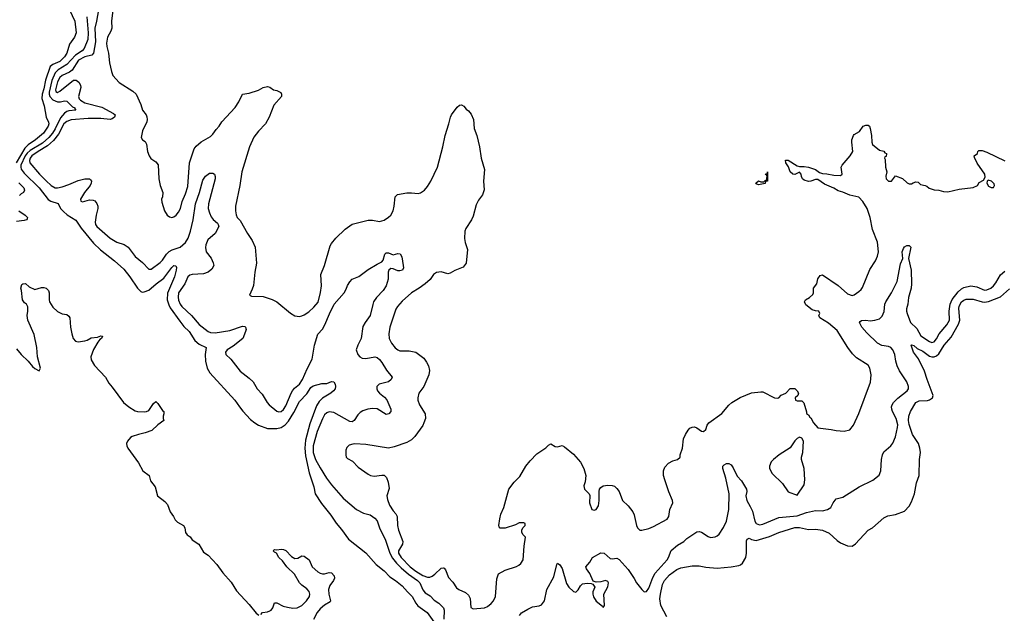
# Model space of a CAD drawing. Header units: inches. Extents: x 1934316 to 2140091, y 524953 to 667329.
# Tile 347 of 384: x 2074618 to 2083244, y 590922 to 596124. Entities that reach past the tile are written whole.
import ezdxf

# ---------------------------------------------------------------- set-up
doc = ezdxf.new("R2010")
doc.units = ezdxf.units.IN
doc.header["$MEASUREMENT"] = 0
doc.layers.add('C0579', color=7, linetype='Continuous')
doc.layers.add('C0589', color=7, linetype='Continuous')

msp = doc.modelspace()

# ---------------------------------------------------------------- linework, layer by layer
at = {"layer": 'C0579', "color": 5}
for points, elevation in [([(2075053.8, 596210), (2075100.6, 596110), (2075112.2, 596010), (2075097.4, 595970), (2075056, 595910), (2075030.8, 595830), (2075010, 595799), (2074970, 595758.3), (2074908.2, 595731.8), (2074886.6, 595713.4), (2074845.7, 595594.3), (2074830, 595516.4), (2074814.6, 595470), (2074812.5, 595432.5), (2074831.5, 595368.5), (2074849, 595270), (2074870, 595226), (2074872.5, 595210), (2074868.4, 595190), (2074826.2, 595130), (2074757.6, 595070), (2074693.4, 595026.6), (2074663.7, 594996.4), (2074586.5, 594870)], 120), ([(2075307.6, 596210), (2075291.6, 596110), (2075275.6, 596050), (2075281.3, 595930), (2075264.2, 595830), (2075250, 595812.8), (2075190, 595799.1), (2075134, 595770), (2075077.5, 595682.5), (2075055.3, 595664.7), (2074990, 595633.4), (2074970, 595617.8), (2074950, 595579.8), (2074931, 595510), (2074935.8, 595495.8), (2074950, 595486), (2074970, 595496.3), (2075090, 595592.9), (2075114.4, 595594.4), (2075137, 595577), (2075151.8, 595550), (2075153, 595530), (2075134.8, 595450), (2075139.8, 595430), (2075150, 595417.2), (2075190, 595396.4), (2075337, 595357), (2075441.5, 595301.5), (2075456, 595290), (2075450.2, 595270), (2075430, 595256), (2075410, 595249.9), (2075330, 595257.5), (2075217.6, 595257.6), (2075070, 595245.3), (2075030, 595232), (2075006.4, 595210), (2074958.2, 595121.8), (2074915.1, 595064.9), (2074862.5, 595017.5), (2074778.9, 594970), (2074723.7, 594930), (2074709.2, 594909.2), (2074705, 594890), (2074708, 594868), (2074791.3, 594770), (2074850, 594712.2), (2074895.6, 594670), (2074930, 594651.1), (2074950, 594650.2), (2074990, 594660.2), (2075050, 594679.8), (2075130, 594714), (2075189.2, 594730), (2075228.8, 594728.8), (2075239.9, 594719.9), (2075246.4, 594710), (2075245.3, 594690), (2075236, 594670), (2075187.5, 594610), (2075150.4, 594550), (2075153.7, 594533.7), (2075168.9, 594528.9), (2075230, 594546.5), (2075263.2, 594543.2), (2075276.2, 594536.2), (2075293.5, 594513.5), (2075303.2, 594490), (2075303.9, 594470), (2075287.5, 594410), (2075280.2, 594350), (2075283.8, 594330), (2075294.9, 594310), (2075411.8, 594210), (2075470, 594173.4), (2075532.9, 594152.9), (2075570, 594130.2), (2075630, 594048.9), (2075695.2, 593995.2), (2075750, 593937.1), (2075770, 593936.4), (2075850, 593995.6), (2075870, 594016.5), (2075904.7, 594070), (2075928, 594092), (2075954.1, 594105.9), (2076024.8, 594130), (2076070.5, 594170), (2076093.4, 594210), (2076114.8, 594270), (2076138.4, 594370), (2076158, 594510), (2076194.6, 594610), (2076223.1, 594716.9), (2076247.5, 594752.5), (2076282.5, 594777.5), (2076310, 594780.2), (2076325.7, 594770), (2076332.3, 594750), (2076330.3, 594730), (2076271.5, 594510), (2076270.1, 594470), (2076280.5, 594430), (2076295.7, 594395.7), (2076312.1, 594372.1), (2076350, 594341.1), (2076358, 594330), (2076362.6, 594310), (2076331.1, 594250), (2076266.7, 594193.3), (2076250, 594152), (2076246.7, 594126.7), (2076253.4, 594090), (2076294.8, 594034.8), (2076314.4, 593994.4), (2076319.7, 593970), (2076302, 593938), (2076270, 593909.8), (2076230, 593896.8), (2076130, 593891.2), (2076110, 593884.6), (2076092.3, 593870), (2076064.7, 593810), (2076010.9, 593730), (2076006.6, 593693.4), (2076010, 593666), (2076024.8, 593630), (2076039.4, 593610), (2076124.3, 593530), (2076190, 593453.4), (2076270, 593392.1), (2076290, 593381.6), (2076330, 593379.3), (2076458.8, 593401.2), (2076570, 593436.5), (2076590, 593434.9), (2076596.4, 593430), (2076601.5, 593410), (2076598, 593390), (2076572.4, 593330), (2076490, 593261.5), (2076436, 593230), (2076420.2, 593210), (2076423.2, 593190), (2076468.7, 593148.7), (2076550, 593043.2), (2076630, 592982.7), (2076664.4, 592950), (2076698.6, 592890), (2076742.4, 592842.4), (2076787, 592770), (2076804.7, 592750), (2076870, 592694.4), (2076890, 592685.8), (2076910, 592689.3), (2076930, 592707.1), (2076950, 592738.9), (2076996.5, 592850), (2077009, 592870), (2077026.7, 592893.3), (2077069.9, 592930.1), (2077096.3, 592970), (2077136.1, 593063.9), (2077181.6, 593150), (2077200.5, 593270), (2077231.3, 593368.7), (2077270, 593411.3), (2077291.8, 593448.2), (2077333.2, 593546.9), (2077374.4, 593630), (2077461.5, 593730), (2077478.6, 593761.4), (2077490, 593795.5), (2077510, 593826), (2077531.2, 593848.8), (2077590, 593874.6), (2077670, 593934.9), (2077750, 593982.4), (2077790, 594000.4), (2077802.5, 594017.5), (2077818.3, 594070), (2077830, 594080.9), (2077850, 594081.7), (2077890, 594063.1), (2077930, 594074), (2077950.4, 594070.4), (2077964.7, 594044.7), (2077979.2, 593970), (2077979.3, 593950), (2077970.6, 593930), (2077950, 593922.7), (2077930, 593923.9), (2077890, 593941.7), (2077870, 593942.9), (2077852.7, 593927.3), (2077846.6, 593910), (2077847.8, 593850), (2077828, 593790), (2077802.6, 593750), (2077743.2, 593690), (2077719, 593650), (2077710.8, 593629.2), (2077690, 593531.8), (2077645, 593470), (2077625.7, 593434.3), (2077610.2, 593330), (2077580.2, 593270), (2077566.7, 593230), (2077579.5, 593190), (2077597.1, 593170), (2077618, 593158), (2077650, 593154.7), (2077729.8, 593170.2), (2077750, 593163.6), (2077770, 593146.7), (2077790, 593120.8), (2077831.6, 593051.6), (2077881.6, 592990), (2077873, 592970), (2077849, 592951), (2077766.4, 592930), (2077747.9, 592910), (2077745.8, 592890), (2077753.1, 592870), (2077770, 592850.3), (2077815.3, 592815.3), (2077833.4, 592793.4), (2077870.3, 592710), (2077870.3, 592689.7), (2077850.8, 592670), (2077830, 592664.7), (2077750, 592713.3), (2077710, 592717.8), (2077668.7, 592711.3), (2077624.5, 592695.6), (2077599.9, 592680.1), (2077579.9, 592660.1), (2077547.3, 592610), (2077530, 592598.4), (2077510, 592603.5), (2077370, 592680.8), (2077330, 592687.5), (2077310, 592679.2), (2077290, 592661), (2077270, 592627), (2077225.6, 592514.4), (2077190.8, 592390), (2077190.1, 592330.1), (2077210, 592269.2), (2077250, 592195.2), (2077306.7, 592106.7), (2077350, 592048.2), (2077451.9, 591930), (2077570, 591831.7), (2077630, 591798.2), (2077690, 591783.2), (2077730, 591754.7), (2077750, 591731.6), (2077771, 591671), (2077823.3, 591563.4), (2077861.3, 591450), (2077885.3, 591405.3), (2077920.6, 591360.6), (2077961.5, 591321.5), (2078025.9, 591265.9), (2078104.2, 591210), (2078123.6, 591190), (2078150, 591128.1), (2078170, 591102.2), (2078214.2, 591074.2), (2078250, 591035.5), (2078290.2, 591010), (2078330, 590970.2), (2078337.4, 590950), (2078335.4, 590870)], 160), ([(2075436.3, 596230), (2075423.5, 596110), (2075425.8, 596050), (2075418.1, 596021.9), (2075388.6, 595970), (2075378.7, 595918.7), (2075381.1, 595890), (2075397.8, 595830), (2075405.8, 595745.8), (2075421.6, 595670), (2075435.3, 595635.3), (2075490, 595573.4), (2075610, 595497), (2075638.7, 595470), (2075679.9, 595379.9), (2075694.9, 595330), (2075725.5, 595290), (2075733.1, 595273.1), (2075735.8, 595250), (2075732.4, 595230), (2075693, 595150), (2075682, 595090), (2075694, 595070), (2075716.9, 595056.9), (2075730, 595034), (2075738, 594970), (2075751.3, 594930), (2075767.1, 594907.1), (2075810, 594878), (2075830.6, 594850.6), (2075836.3, 594730), (2075850.5, 594670), (2075871.8, 594610), (2075868.2, 594571.8), (2075860.7, 594550), (2075863.4, 594523.4), (2075888.1, 594448.1), (2075910, 594411.3), (2075930, 594396), (2075951.3, 594391.3), (2075970, 594396), (2075990, 594411), (2076010, 594436), (2076026.6, 594470), (2076040.5, 594530), (2076070, 594599.1), (2076090, 594662.8), (2076107.4, 594870), (2076148.1, 594991.9), (2076163.8, 595016.2), (2076206.8, 595053.2), (2076290, 595100.3), (2076310, 595119.3), (2076338.2, 595161.8), (2076364.5, 595190), (2076389.3, 595230), (2076504.9, 595355.1), (2076537.2, 595402.8), (2076570, 595471), (2076630, 595478.8), (2076710, 595506.8), (2076750, 595530.7), (2076790, 595538.8), (2076810, 595531.3), (2076842, 595510), (2076870, 595502.8), (2076905.4, 595485.4), (2076912, 595470), (2076911.3, 595450), (2076846, 595374), (2076804.9, 595270), (2076772.7, 595210), (2076710, 595146), (2076670, 595094), (2076630.3, 595010), (2076563.8, 594790), (2076546.2, 594670), (2076510.3, 594490.3), (2076507.9, 594450), (2076514, 594414), (2076524.9, 594390), (2076550, 594363), (2076613.7, 594250), (2076654, 594190), (2076680.3, 594130), (2076692.8, 593990), (2076678.5, 593910), (2076665.3, 593794.7), (2076656.4, 593763.6), (2076632, 593710), (2076650, 593701), (2076750, 593697.1), (2076830, 593670.4), (2076870.2, 593650.2), (2076990, 593550.7), (2077030, 593527.3), (2077070, 593524), (2077090, 593527.7), (2077110, 593538), (2077150, 593564.4), (2077196.4, 593603.6), (2077233, 593647), (2077253.8, 593733.8), (2077261.6, 593790), (2077255.1, 593890), (2077289.8, 593970.2), (2077338.7, 594141.3), (2077350, 594163.1), (2077386.9, 594210), (2077470, 594288.5), (2077530, 594332.2), (2077670, 594368), (2077710, 594368.2), (2077770, 594355.5), (2077810, 594368.2), (2077848.1, 594391.9), (2077870, 594410.8), (2077889.6, 594450), (2077899.6, 594490), (2077906.6, 594570), (2077929.5, 594590.5), (2078010, 594607.3), (2078050, 594607.7), (2078110, 594600.5), (2078130, 594605.5), (2078163.7, 594630), (2078190, 594662), (2078219.6, 594710), (2078279.3, 594830), (2078325.6, 595010), (2078345.6, 595110), (2078378.7, 595210), (2078391.5, 595268.5), (2078402, 595290), (2078450, 595356), (2078470, 595376), (2078490, 595378), (2078510, 595364.7), (2078530, 595341), (2078550, 595326), (2078574.6, 595294.6), (2078594, 595250), (2078601, 595170), (2078622.8, 595110), (2078646, 595010), (2078660.7, 594910), (2078690.6, 594810), (2078680.5, 594710), (2078687.5, 594632.5), (2078673, 594590), (2078638, 594542), (2078617.3, 594502.7), (2078590, 594402), (2078577.1, 594370), (2078527.1, 594292.9), (2078517.1, 594270), (2078514.6, 594205.4), (2078521.3, 594170), (2078541.3, 594110), (2078530.3, 593989.7), (2078503.8, 593956.2), (2078430, 593925.2), (2078390, 593901.2), (2078370, 593897.2), (2078310, 593914), (2078270, 593909), (2078244.7, 593890), (2078213.2, 593846.8), (2078171.3, 593810), (2078118, 593770), (2078050, 593729.2), (2077970, 593657.2), (2077926.8, 593610), (2077913.2, 593586.8), (2077860.5, 593430), (2077853, 593370), (2077856.4, 593330), (2077874.9, 593290), (2077908.4, 593248.4), (2077930, 593230.4), (2077950, 593222.6), (2078030, 593222.6), (2078090, 593208.9), (2078157.4, 593157.4), (2078183.4, 593123.4), (2078200.9, 593090), (2078208.9, 593050), (2078201.3, 593010), (2078158.9, 592910), (2078114.4, 592850), (2078106.4, 592810), (2078107, 592790), (2078120.2, 592750), (2078171.1, 592670), (2078172.6, 592630), (2078160.3, 592590), (2078150, 592566.6), (2078081.3, 592470), (2078050, 592440.5), (2078010, 592417), (2077899.5, 592380.5), (2077850, 592369.6), (2077650, 592400.4), (2077553, 592407), (2077535.5, 592404.5), (2077505.2, 592394.8), (2077484.5, 592375.5), (2077476, 592350), (2077476, 592310), (2077478, 592290), (2077490, 592278), (2077534.2, 592254.2), (2077582.8, 592202.8), (2077670, 592140.7), (2077692, 592130), (2077723.4, 592123.4), (2077790, 592133.4), (2077810, 592130.8), (2077830.5, 592110.5), (2077847.3, 592070), (2077854, 592014), (2077836.1, 591950), (2077839.2, 591919.2), (2077858.4, 591870), (2077890, 591820.4), (2077913.4, 591793.4), (2077925.2, 591770), (2077929.5, 591690), (2077936.8, 591650), (2077975.3, 591550), (2077971.8, 591528.2), (2077936.2, 591470), (2077935.7, 591450), (2077959.1, 591410), (2078037.8, 591330), (2078088.5, 591290), (2078150, 591253.4), (2078190, 591239.6), (2078210, 591239.3), (2078233, 591247), (2078256.3, 591263.7), (2078310, 591315.8), (2078330, 591320.9), (2078337, 591317), (2078350, 591302), (2078376.3, 591236.3), (2078413.7, 591193.7), (2078445.3, 591145.3), (2078464.9, 591130), (2078523.9, 591103.9), (2078550, 591080.5), (2078564.2, 591050), (2078571.1, 590971.1), (2078590, 590961), (2078690, 590970.4), (2078717.7, 590982.3), (2078750, 591007.7), (2078769.7, 591030.3), (2078787.6, 591070), (2078797.2, 591222.8), (2078813.6, 591266.4), (2078870, 591300.5), (2078970, 591330.7), (2078990, 591342), (2079010, 591358.8), (2079029.3, 591390), (2079037, 591510), (2079048.4, 591588.4), (2079028, 591610), (2079018, 591630), (2079018, 591650), (2079026, 591670), (2079046, 591690), (2079046, 591710), (2079035.3, 591715.3), (2078994, 591714), (2078962, 591698), (2078870.9, 591669.1), (2078828.9, 591668.9), (2078818, 591678), (2078815.3, 591690), (2078824, 591750), (2078834, 591790), (2078859, 591850), (2078903.7, 592010), (2078950, 592070.4), (2079000.1, 592119.9), (2079051.1, 592210), (2079090, 592259), (2079150, 592319.6), (2079228.1, 592371.9), (2079250, 592396), (2079270, 592406), (2079310, 592384), (2079330, 592381), (2079370, 592391.3), (2079390, 592381), (2079470, 592314.8), (2079530, 592246), (2079559.1, 592190), (2079578.8, 592130), (2079572.7, 592072.7), (2079561.4, 592038.6), (2079564.9, 592010), (2079607.3, 591970), (2079614, 591954), (2079611.1, 591891.1), (2079631.6, 591831.6), (2079650, 591824.7), (2079670, 591831.3), (2079690, 591862), (2079696, 591910), (2079694, 591990), (2079699, 592010), (2079710, 592024.7), (2079730, 592037.3), (2079770, 592044), (2079810, 592043), (2079830, 592034.9), (2079850, 592016.3), (2079868.9, 591988.9), (2079900.5, 591910), (2079950, 591863), (2079990.2, 591810.2), (2080000, 591783.5)], 180), ([(2075207.5, 596150), (2075219.3, 596010), (2075214.9, 595950), (2075182.4, 595870), (2075165.5, 595850), (2075106, 595814), (2075030, 595730.6), (2074955.8, 595684.2), (2074930, 595658.5), (2074900.9, 595590), (2074875.4, 595490), (2074875.8, 595470), (2074882.5, 595450), (2074910, 595421.1), (2074950, 595404.8), (2074975.1, 595404.9), (2075010, 595412.4), (2075030, 595410.2), (2075080.9, 595360.9), (2075100.2, 595350), (2075101.2, 595341.2), (2075110.4, 595330), (2075050, 595325.3), (2075030, 595318.7), (2075010, 595304.9), (2074976.1, 595263.9), (2074930, 595168.5), (2074906.2, 595130), (2074873.7, 595090), (2074817.1, 595042.9), (2074710, 594977.5), (2074685, 594955), (2074667.2, 594930), (2074629.5, 594850), (2074627.4, 594830), (2074632.4, 594812.4), (2074658.4, 594778.4), (2074787.8, 594650), (2074868.6, 594548.6), (2074890, 594534.8), (2074954.2, 594514.2), (2074977.2, 594470), (2075001.6, 594441.6), (2075033.7, 594413.7), (2075110, 594367.2), (2075156.8, 594296.8), (2075265, 594165), (2075326.3, 594106.3), (2075450.3, 594010), (2075530, 593936.5), (2075582.8, 593870), (2075650, 593770.6), (2075680.6, 593740.6), (2075690, 593736.4), (2075710, 593737.4), (2075750, 593754.2), (2075813.5, 593810), (2075881.2, 593858.8), (2075950, 593951.6), (2075970, 593970.3), (2075987.7, 593967.7), (2075991.8, 593951.8), (2075988.9, 593928.9), (2075974.3, 593870), (2075913.3, 593726.7), (2075911.2, 593670), (2075924.2, 593624.2), (2075937.9, 593597.9), (2076020.5, 593480.5), (2076056, 593436), (2076102.7, 593390), (2076153.3, 593313.3), (2076190, 593281.3), (2076252.7, 593250), (2076244.6, 593190), (2076245.7, 593130), (2076261.1, 593070), (2076285.3, 593030), (2076504.4, 592790), (2076543.1, 592730), (2076574.3, 592694.3), (2076641, 592621), (2076679.1, 592590), (2076711.6, 592571.6), (2076790, 592542), (2076870, 592540.8), (2076910, 592549.2), (2076945.4, 592574.6), (2076973.3, 592606.7), (2077019.2, 592680.8), (2077070, 592776.8), (2077134.8, 592845.2), (2077170, 592899), (2077190, 592914.3), (2077265.2, 592934.8), (2077310, 592936.9), (2077350, 592954), (2077370.5, 592950.5), (2077380.7, 592930), (2077384, 592910), (2077380.7, 592890), (2077367.3, 592870), (2077343, 592850), (2077271.6, 592808.4), (2077242.6, 592777.4), (2077219.2, 592740.8), (2077158.8, 592581.2), (2077122.3, 592437.7), (2077116.7, 592370), (2077122.8, 592302.8), (2077153.3, 592153.3), (2077194.5, 592030), (2077206.4, 591970), (2077262.9, 591882.9), (2077342.7, 591782.7), (2077390.2, 591710.2), (2077437, 591657), (2077498.4, 591570), (2077651.8, 591451.8), (2077742.4, 591350), (2077810, 591294.6), (2077862.3, 591242.3), (2077910.5, 591210), (2077970, 591161.6), (2078014.6, 591110), (2078056.5, 591070), (2078090.1, 591010.1), (2078107.7, 590987.7), (2078187.9, 590930), (2078247.1, 590847.1)], 140), ([(2074610, 594695.4), (2074653.8, 594650), (2074659.5, 594630), (2074650.4, 594610), (2074630, 594598.9), (2074617.4, 594582.6)], 120), ([(2074610, 594449), (2074665.5, 594410), (2074685.5, 594390), (2074682.5, 594377.5), (2074678.8, 594370), (2074656.5, 594363.5), (2074590, 594355.8)], 120), ([(2074590, 593239.1), (2074630.4, 593190), (2074691.8, 593131.8), (2074730, 593085.5), (2074750, 593067.7), (2074790, 593046), (2074801.2, 593070), (2074773.3, 593170), (2074769.4, 593250), (2074746.3, 593366.3), (2074689.3, 593490), (2074682.7, 593530), (2074689, 593570), (2074688.7, 593608.7), (2074678, 593630), (2074662, 593642), (2074644, 593670), (2074635.3, 593750), (2074629, 593770), (2074638, 593802), (2074646, 593810), (2074670, 593811.3), (2074702, 593782), (2074750, 593758), (2074810, 593778), (2074830, 593778), (2074850, 593771.3), (2074870, 593751.3), (2074878, 593730), (2074876, 593670), (2074881, 593650), (2074910, 593604.7), (2074950, 593566), (2074990, 593546), (2075030, 593538.8), (2075050, 593524.7), (2075057.3, 593510), (2075064, 593430), (2075074.8, 593370), (2075086, 593330), (2075107.7, 593307.7), (2075130, 593300.7), (2075188.2, 593308.2), (2075210, 593314.9), (2075245.2, 593334.8), (2075298.9, 593341.1), (2075330, 593354.4), (2075344.7, 593350), (2075336.3, 593330), (2075319.3, 593320.7), (2075301.6, 593298.4), (2075265.2, 593234.8), (2075241.6, 593170), (2075243.8, 593143.8), (2075274.4, 593094.4), (2075370, 592991.3), (2075398, 592938), (2075430, 592904.7), (2075528.1, 592768.1), (2075576, 592730), (2075630, 592697.3), (2075650.7, 592690.7), (2075710, 592688.2), (2075730, 592690.4), (2075750, 592699.1), (2075790, 592758.8), (2075810, 592778), (2075830, 592761), (2075870, 592698), (2075882, 592690), (2075882, 592670), (2075874, 592650), (2075874, 592630), (2075882, 592610), (2075830, 592573.2), (2075775.6, 592524.4), (2075716.7, 592503.3), (2075658, 592490), (2075602.8, 592470), (2075590, 592460.9), (2075562, 592430), (2075554.8, 592410), (2075556, 592390), (2075564.7, 592370), (2075659.8, 592239.8), (2075698, 592170), (2075751.3, 592130), (2075763.5, 592083.5), (2075804.7, 592030), (2075826.8, 591950), (2075890, 591901), (2075913.7, 591873.7), (2075936, 591810), (2075966, 591770), (2075981.1, 591741.1), (2076001.1, 591721.1), (2076052, 591690), (2076064.7, 591670), (2076071, 591630), (2076086, 591610), (2076110.4, 591590.4), (2076130, 591566.8), (2076187.5, 591527.5), (2076230, 591458), (2076271, 591430), (2076346, 591350), (2076397.6, 591277.6), (2076470, 591193.4), (2076517.3, 591117.3), (2076630, 590998.4), (2076690, 590921.6), (2076714.2, 590905.8)], 120), ([(2076730, 590911), (2076745.2, 590930), (2076790, 590933.6), (2076810, 590941.8), (2076822.2, 590950), (2076837.2, 590970), (2076850, 591013), (2076870, 591012.9), (2076925.3, 590985.3), (2076965, 590975), (2077010, 590967.1), (2077050, 590968.6), (2077090.9, 590990), (2077130.8, 591030), (2077157.7, 591070), (2077161.6, 591090), (2077153.6, 591113.6), (2077135, 591135), (2077089.2, 591169.2), (2077070, 591189.7), (2077025.3, 591265.3), (2076958.4, 591330), (2076920.5, 591380.5), (2076889.4, 591410), (2076869.2, 591449.2), (2076850, 591458), (2076838, 591470), (2076850, 591482), (2076870, 591478), (2076910, 591484), (2076930, 591482), (2076950, 591470.6), (2076998.6, 591418.5), (2077030, 591402.4), (2077054.2, 591405.8), (2077090, 591424.9), (2077110, 591422), (2077153.4, 591390), (2077180.7, 591330), (2077230, 591285.5), (2077250, 591273), (2077270, 591268.5), (2077290, 591268.5), (2077330, 591278.4), (2077350, 591275.8), (2077373, 591250), (2077376.3, 591230), (2077367.3, 591210), (2077335.1, 591164.9), (2077324.9, 591130), (2077327.2, 591090), (2077342, 591030), (2077337.3, 591022.7), (2077290, 590992.4), (2077250, 590959.8), (2077224.1, 590930), (2077192.3, 590867.7)], 120), ([(2078996.5, 590903.5), (2079015.3, 590924.7), (2079070, 590958.5), (2079110, 590976.9), (2079170, 590988.5), (2079190, 590997.1), (2079215.1, 591030), (2079236.5, 591130), (2079298, 591242), (2079322.7, 591350), (2079330, 591361), (2079350, 591347.3), (2079370, 591313), (2079410, 591182), (2079430, 591150.5), (2079470, 591114), (2079491.8, 591108.2), (2079510, 591126.8), (2079530, 591162.8), (2079550, 591179.1), (2079590, 591185.5), (2079623.5, 591183.5), (2079638, 591178), (2079656, 591150), (2079640.7, 591110), (2079639.1, 591090), (2079646.2, 591066.2), (2079668.1, 591028.1), (2079723.5, 590983.5), (2079730, 590972), (2079742, 590990), (2079736, 591090), (2079770, 591154.8), (2079777.6, 591190), (2079770, 591200.9), (2079750, 591209.4), (2079710, 591198.4), (2079670, 591194.5), (2079643.2, 591203.2), (2079614.3, 591270), (2079584.5, 591310), (2079578, 591330), (2079614, 591370), (2079637, 591410), (2079710, 591452.9), (2079737.3, 591450), (2079790, 591402), (2079810, 591399.1), (2079850, 591403.8), (2079870, 591394.4), (2079950, 591306), (2080000, 591225.9)], 160)]:
    msp.add_lwpolyline(points, dxfattribs=dict(at, elevation=elevation))
at = {"layer": 'C0589', "color": 5}
for points, elevation in [([(2080000, 591783.5), (2080004.9, 591770), (2080020.7, 591690), (2080030, 591671.3), (2080050, 591651), (2080070, 591650.8), (2080130, 591664), (2080170, 591683), (2080290, 591748), (2080305.1, 591770), (2080314.3, 591830), (2080339.7, 591890), (2080337.8, 591910), (2080305, 591985), (2080270.6, 592090), (2080259.8, 592130), (2080258.8, 592170), (2080270, 592203), (2080301.7, 592238.3), (2080341.3, 592258.7), (2080382, 592270), (2080404, 592290), (2080404, 592310), (2080426.3, 592370), (2080434.7, 592450), (2080451.2, 592490), (2080473.8, 592526.2), (2080490, 592543.1), (2080510, 592552.7), (2080530, 592554.9), (2080550, 592546), (2080590, 592516.4), (2080610, 592513.4), (2080627.9, 592532.1), (2080640.5, 592570), (2080655.1, 592590), (2080768.5, 592671.5), (2080830, 592744.9), (2080858, 592770), (2080930, 592812.7), (2081030, 592854.4), (2081110, 592863.8), (2081130, 592862), (2081230, 592811), (2081252.9, 592807.1), (2081268.9, 592811.1), (2081290, 592832), (2081330, 592852), (2081369.1, 592890.9), (2081410, 592892), (2081430, 592872), (2081442, 592850), (2081434, 592830), (2081412, 592810), (2081414, 592790), (2081430, 592784.7), (2081470, 592784.7), (2081487.1, 592767.1), (2081512, 592688), (2081512, 592672), (2081530, 592662), (2081541.1, 592641.1), (2081550, 592634.8), (2081572.7, 592590), (2081610, 592548), (2081726.8, 592533.2), (2081770, 592523), (2081841.5, 592518.5), (2081889.4, 592530.6), (2081924, 592570), (2081970, 592672), (2082071.9, 592948.1), (2082078.4, 593010), (2082067.3, 593070), (2082050, 593096.2), (2081950, 593160.7), (2081914.9, 593194.9), (2081872, 593250), (2081778.7, 593398.7), (2081703.9, 593463.9), (2081629, 593510), (2081618, 593530), (2081628, 593550), (2081618, 593570), (2081590, 593571.8), (2081560.8, 593580.8), (2081506.3, 593626.3), (2081494, 593650), (2081502.7, 593670), (2081537.2, 593690), (2081565.8, 593714.2), (2081573.3, 593730), (2081572.3, 593770), (2081600.9, 593810), (2081610, 593851.3), (2081630, 593881), (2081650, 593886.8), (2081790, 593793.4), (2081870, 593722), (2081910, 593707.3), (2081930, 593713.4), (2081970, 593740.5), (2081990, 593759.1), (2082002, 593778), (2082064.8, 593935.2), (2082115.6, 594010), (2082133.6, 594050), (2082142.9, 594090), (2082133.8, 594173.8), (2082090, 594286), (2082069.3, 594390), (2082044, 594470), (2082005.2, 594530), (2081970, 594569.2), (2081890, 594585.1), (2081830, 594613.6), (2081790, 594623.6), (2081750, 594646.3), (2081670, 594681.6), (2081610, 594723.5), (2081590, 594722.6), (2081550, 594708.2), (2081530, 594706.3), (2081490, 594716), (2081476, 594730), (2081466, 594750), (2081464, 594770), (2081450, 594788.7), (2081410, 594766.6), (2081390, 594769.5), (2081369.3, 594790), (2081353.1, 594833.1), (2081329.4, 594870), (2081326.6, 594893.4), (2081350, 594893.4), (2081430, 594842), (2081450, 594836), (2081490, 594838), (2081530, 594830.6), (2081590, 594810.4), (2081624.8, 594784.8), (2081650, 594775.8), (2081690, 594774.3), (2081750, 594760.2), (2081810, 594759.1), (2081822.7, 594770), (2081815.1, 594830), (2081823.7, 594850), (2081895.1, 594930), (2081917, 594970), (2081907.1, 595050), (2081908.6, 595070), (2081923.5, 595110), (2081930, 595118), (2081975.4, 595144.6), (2082007.1, 595190), (2082030, 595198.5), (2082050, 595198.8), (2082063.1, 595190), (2082068.9, 595170), (2082080.3, 595110), (2082082.6, 595050), (2082090.3, 595030.3), (2082150, 594981), (2082190, 594970.7), (2082196.9, 594956.9), (2082210.8, 594950), (2082210, 594926), (2082198, 594922), (2082194, 594910), (2082199.8, 594899.8), (2082203.6, 594830), (2082214, 594790), (2082207.5, 594752.5), (2082209.4, 594730), (2082230, 594709.2), (2082257.2, 594710), (2082290, 594754.8), (2082353.2, 594733.2), (2082394.4, 594694.4), (2082410, 594686), (2082430, 594684.7), (2082444.5, 594695.5), (2082470, 594702.8), (2082490, 594698.8), (2082510, 594678), (2082551.1, 594671.1), (2082565.4, 594665.4), (2082586.4, 594646.4), (2082630, 594631.3), (2082670.7, 594630.7), (2082710, 594618), (2082750, 594614.8), (2082850, 594638.8), (2082970, 594652), (2083008.4, 594671.6), (2083023.1, 594696.9), (2083062, 594718), (2083075.3, 594744.7), (2083072, 594770), (2083007.2, 594867.2), (2082982.9, 594917.1), (2082981.2, 594930), (2083009, 594950), (2083013.2, 594970), (2083022, 594978), (2083050, 594977.4), (2083090, 594962.4), (2083250, 594887.2)], 180), ([(2080000, 591225.9), (2080022.4, 591190), (2080070, 591130.6), (2080090, 591110.6), (2080110, 591113), (2080130, 591141.6), (2080166, 591234), (2080186.8, 591273.2), (2080289.9, 591390.1), (2080302.9, 591410), (2080326.9, 591473.1), (2080380, 591520), (2080435.1, 591550), (2080464.2, 591575.8), (2080550, 591636), (2080570, 591638.6), (2080590, 591633.7), (2080650, 591594), (2080670, 591586.3), (2080710, 591590.4), (2080730, 591600.4), (2080745.1, 591614.9), (2080785, 591675), (2080810.5, 591730), (2080831.5, 591830), (2080834, 591970), (2080805.1, 592105.1), (2080777.6, 592190), (2080779.3, 592210), (2080790, 592222.8), (2080810, 592234.8), (2080830, 592234.8), (2080850, 592222.8), (2080870, 592196.3), (2080903.9, 592123.9), (2080942.4, 592082.4), (2080984.9, 592010), (2080988, 591990), (2080978.4, 591950), (2080987, 591910), (2081018.3, 591858.3), (2081037, 591817), (2081059.2, 591730), (2081070.3, 591710), (2081098, 591698), (2081130, 591702.6), (2081270, 591760.1), (2081430, 591775.9), (2081510, 591804.3), (2081590, 591822.7), (2081650, 591819.7), (2081696, 591830), (2081725.6, 591850), (2081745.6, 591890), (2081770, 591924.9), (2081830, 591938), (2081971.3, 592028.7), (2082093.1, 592086.9), (2082146.5, 592133.5), (2082162.9, 592170), (2082168.7, 592268.7), (2082175.7, 592310), (2082190, 592335.2), (2082248.5, 592390), (2082266.7, 592413.3), (2082290, 592467.3), (2082309.1, 592550), (2082310, 592572.7), (2082296.6, 592630), (2082265.2, 592690), (2082259.2, 592710), (2082256.3, 592730), (2082260.2, 592750), (2082273.5, 592770), (2082310, 592807.5), (2082391.8, 592870), (2082403.5, 592890), (2082405.3, 592910), (2082389.8, 592950), (2082327, 593047), (2082304.3, 593090), (2082292.9, 593130), (2082284.3, 593190), (2082268.2, 593230), (2082250, 593251.4), (2082230, 593259.2), (2082170, 593268.7), (2082132, 593290), (2082039.1, 593379.1), (2081997.3, 593430), (2081975.4, 593470), (2081980, 593480), (2081992, 593488), (2082030, 593490.2), (2082070, 593484.1), (2082110, 593489.2), (2082150, 593502.7), (2082174.5, 593525.5), (2082192.4, 593567.6), (2082198.1, 593630), (2082206.4, 593650), (2082254.9, 593730), (2082305.1, 593830), (2082334.7, 593985.3), (2082354, 594030), (2082348.6, 594090), (2082360.8, 594119.2), (2082370, 594133.2), (2082390, 594143.9), (2082410, 594143.7), (2082423.7, 594130), (2082406, 594030), (2082429, 593929), (2082430.9, 593810), (2082428.1, 593770), (2082404.8, 593690), (2082398.6, 593630), (2082388.6, 593590), (2082386.9, 593570), (2082391.6, 593550), (2082422.8, 593470), (2082476.6, 593416.6), (2082512.9, 593352.9), (2082590, 593303.6), (2082610, 593295.5), (2082630, 593301.6), (2082650, 593327.5), (2082673.4, 593370), (2082739.6, 593450), (2082764.5, 593490), (2082761.7, 593570), (2082769.5, 593630), (2082788.1, 593671.9), (2082840.6, 593739.4), (2082870, 593766.2), (2082890, 593777.2), (2082950, 593791.4), (2083003.3, 593783.3), (2083070, 593754.5), (2083090, 593755.4), (2083126.3, 593770), (2083150, 593790.3), (2083170, 593817), (2083210, 593887.7), (2083250, 593921)], 160), ([(2080288.5, 590890), (2080236.5, 590990), (2080227.4, 591047.4), (2080231.7, 591090), (2080250, 591174.4), (2080266.5, 591210), (2080310, 591258.2), (2080374.3, 591305.7), (2080410, 591319.3), (2080510, 591336.8), (2080570, 591339), (2080630, 591327), (2080730, 591318.2), (2080852.4, 591327.6), (2080919.2, 591340.8), (2080933.3, 591346.7), (2080950, 591362), (2080978.7, 591410), (2080985.4, 591450), (2080984.2, 591555.8), (2080990, 591572.7), (2081010, 591579), (2081030, 591568.9), (2081070, 591558.4), (2081186.6, 591593.4), (2081269.4, 591630), (2081410, 591672.3), (2081450, 591674.5), (2081530, 591655), (2081590, 591657.5), (2081650, 591649), (2081710, 591623.7), (2081778.8, 591558.8), (2081810, 591538), (2081870, 591512.2), (2081910, 591510.4), (2081940.9, 591530), (2082050, 591651), (2082090, 591670.8), (2082190, 591759.1), (2082224.4, 591775.6), (2082290, 591787.2), (2082370, 591817.4), (2082410, 591860.3), (2082430, 591897.4), (2082457.1, 591970), (2082473.8, 592066.2), (2082497.3, 592130), (2082500.4, 592270), (2082509.8, 592330.2), (2082505, 592370), (2082492.7, 592410), (2082440.7, 592490), (2082410, 592577), (2082403.4, 592610), (2082408.1, 592650), (2082423.1, 592690), (2082470, 592770.2), (2082496.9, 592783.1), (2082570, 592785.2), (2082589, 592791), (2082613.7, 592810), (2082619.6, 592830), (2082567.2, 592970), (2082544.3, 593044.3), (2082490.9, 593150.9), (2082448.5, 593210), (2082427.6, 593272.4), (2082430, 593274.8), (2082450, 593267.3), (2082481.4, 593241.4), (2082530, 593219.1), (2082590, 593175.5), (2082610, 593169.2), (2082629.2, 593169.2), (2082650, 593176.9), (2082670, 593196.5), (2082718.5, 593270), (2082778.8, 593341.2), (2082844, 593456), (2082853.8, 593490), (2082846.4, 593593.6), (2082850, 593613.7), (2082870, 593651.1), (2082890, 593666.4), (2082910, 593673.7), (2082950, 593675.8), (2082970, 593674.6), (2083050, 593650.1), (2083070, 593647.6), (2083105.9, 593654.1), (2083210, 593693.7), (2083290, 593766.4)], 140)]:
    msp.add_lwpolyline(points, dxfattribs=dict(at, elevation=elevation))
at = {"layer": 'C0589', "color": 5, "elevation": 180}
for points in [[(2081090, 594675.3), (2081070, 594684), (2081068, 594690), (2081090, 594710.8), (2081110, 594702), (2081138, 594702), (2081150, 594714), (2081162, 594718), (2081166, 594750), (2081162, 594762), (2081148.7, 594770), (2081167.3, 594772.7), (2081170.9, 594790.9), (2081170.7, 594710), (2081152.7, 594707.3), (2081150, 594689.6)], [(2083103.6, 594716.4), (2083094, 594710), (2083092, 594690), (2083105.4, 594665.4), (2083130, 594654), (2083150, 594654), (2083158, 594670), (2083154, 594686), (2083133.2, 594710)], [(2081450, 592464), (2081430, 592454), (2081410, 592434), (2081367.7, 592372.3), (2081271, 592310), (2081221, 592270), (2081201, 592250), (2081186.8, 592210), (2081186.8, 592190), (2081210, 592146.8), (2081299.5, 592059.5), (2081350, 591986.8), (2081430, 591958), (2081491.1, 592048.9), (2081496.3, 592090), (2081489.6, 592190), (2081467, 592270), (2081467, 592290), (2081478, 592330), (2081485.2, 592430), (2081470, 592455.3)]]:
    msp.add_lwpolyline(points, close=True, dxfattribs=at)

doc.saveas('drawing.dxf')
